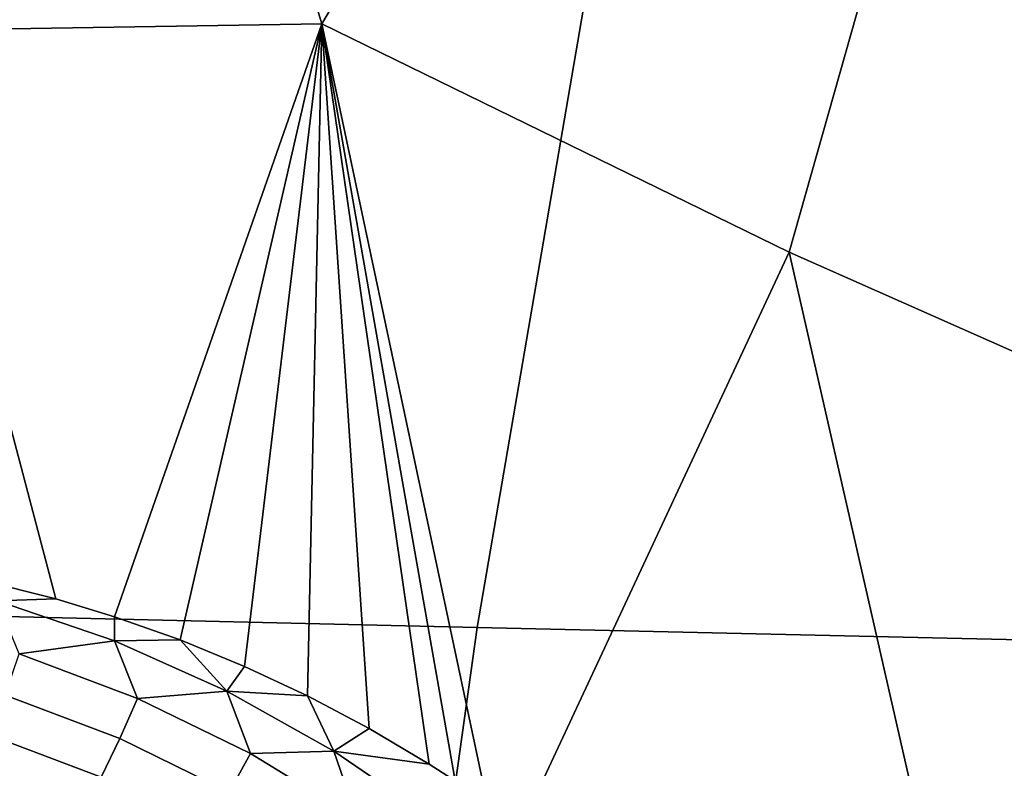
# Model space of a CAD drawing. Header units: metres. Extents: x -240 to 45, y -77 to 27.
# Tile 231 of 656: x -203.202 to -202.318, y 3.107 to 3.78. Entities that reach past the tile are written whole.
import ezdxf

# ---------------------------------------------------------------- set-up
doc = ezdxf.new("R2010")
doc.units = ezdxf.units.M
doc.layers.add('solid_102011X2', color=7, linetype='CONTINUOUS')

msp = doc.modelspace()

# ---------------------------------------------------------------- linework, layer by layer
at = {"layer": 'solid_102011X2'}
for points in [[(-202.931091, 3.776326, 268.971222), (-203.146866, 4.488508, 269.025787), (-202.881714, 4.81138, 268.894104), (-202.68277, 4.19544, 268.844086)], [(-203.304718, 3.770312, 269.108276), (-203.458496, 4.276988, 269.147308), (-203.146866, 4.488508, 269.025787), (-202.931091, 3.776326, 268.971222)], [(-202.931091, 3.776326, 268.971222), (-202.68277, 4.19544, 268.844086), (-202.343719, 4.162599, 268.680878), (-202.51123, 3.571074, 268.800934)], [(-202.312317, 4.180162, 268.670807), (-202.114914, 3.424171, 268.621429), (-202.132401, 3.419869, 268.625153), (-202.329559, 4.174912, 268.6745)], [(-202.329559, 4.174912, 268.6745), (-202.132401, 3.419869, 268.625153), (-202.147522, 3.409828, 268.631775), (-202.343719, 4.162599, 268.680878)], [(-202.51123, 3.571074, 268.800934), (-202.343719, 4.162599, 268.680878), (-202.147522, 3.409828, 268.631775)], [(-202.682358, 3.869209, 324.010864), (-204.248474, 3.913001, 322.410675), (-204.359665, 3.27006, 322.50061), (-202.791519, 3.233463, 324.100494)], [(-201.100388, 3.826074, 325.607849), (-202.682358, 3.869209, 324.010864), (-202.791519, 3.233463, 324.100494), (-201.207489, 3.197414, 325.697235)], [(-203.117432, 3.243238, 269.056396), (-203.170074, 3.259232, 269.074036), (-203.304718, 3.770312, 269.108276), (-202.931091, 3.776326, 268.971222)], [(-203.238235, 3.276355, 269.096344), (-203.304718, 3.770312, 269.108276), (-203.170074, 3.259232, 269.074036)], [(-203.058411, 3.222324, 269.036255), (-203.117432, 3.243238, 269.056396), (-202.931091, 3.776326, 268.971222)], [(-203.000458, 3.198522, 269.016113), (-203.058411, 3.222324, 269.036255), (-202.931091, 3.776326, 268.971222)], [(-202.943787, 3.171967, 268.996033), (-203.000458, 3.198522, 269.016113), (-202.931091, 3.776326, 268.971222)], [(-202.888428, 3.142658, 268.976135), (-202.943787, 3.171967, 268.996033), (-202.931091, 3.776326, 268.971222)], [(-202.782471, 3.076248, 268.937195), (-202.931091, 3.776326, 268.971222), (-202.51123, 3.571074, 268.800934), (-202.752014, 3.054378, 268.925812)], [(-202.834656, 3.11075, 268.956482), (-202.888428, 3.142658, 268.976135), (-202.931091, 3.776326, 268.971222)], [(-202.811111, 3.095634, 268.947815), (-202.834656, 3.11075, 268.956482), (-202.931091, 3.776326, 268.971222)], [(-202.782471, 3.076248, 268.937195), (-202.811111, 3.095634, 268.947815), (-202.931091, 3.776326, 268.971222)], [(-202.683578, 3.000077, 268.899994), (-202.752014, 3.054378, 268.925812), (-202.51123, 3.571074, 268.800934), (-202.36731, 2.939561, 268.76474)], [(-202.36731, 2.939561, 268.76474), (-202.51123, 3.571074, 268.800934), (-202.147522, 3.409828, 268.631775)], [(-202.36731, 2.939561, 268.76474), (-202.147522, 3.409828, 268.631775), (-201.990646, 2.648225, 268.59259)], [(-203.222702, 3.25756, 269.091187), (-203.238235, 3.276355, 269.096344), (-203.170074, 3.259232, 269.074036)], [(-202.791519, 3.233463, 324.100494), (-204.359665, 3.27006, 322.50061), (-204.450867, 2.622036, 322.574402), (-202.881073, 2.592692, 324.174042)], [(-203.117386, 3.221386, 269.056122), (-203.222702, 3.25756, 269.091187), (-203.170074, 3.259232, 269.074036), (-203.117432, 3.243238, 269.056396)], [(-203.222702, 3.25756, 269.091187), (-203.117386, 3.221386, 269.056122), (-203.202972, 3.209903, 269.080444)], [(-203.117386, 3.221386, 269.056122), (-203.117432, 3.243238, 269.056396), (-203.058411, 3.222324, 269.036255)], [(-201.207489, 3.197414, 325.697235), (-202.791519, 3.233463, 324.100494), (-202.881073, 2.592692, 324.174042), (-201.295349, 2.563785, 325.770569)], [(-203.117386, 3.221386, 269.056122), (-203.096649, 3.169806, 269.044006), (-203.202972, 3.209903, 269.080444)], [(-203.117386, 3.221386, 269.056122), (-203.058411, 3.222324, 269.036255), (-203.016418, 3.176146, 269.021149)], [(-203.117386, 3.221386, 269.056122), (-203.016418, 3.176146, 269.021149), (-203.096649, 3.169806, 269.044006)], [(-203.016418, 3.176146, 269.021149), (-203.058411, 3.222324, 269.036255), (-203.000458, 3.198522, 269.016113)], [(-203.112473, 3.133685, 269.03894), (-203.215469, 3.172584, 269.074829), (-203.202972, 3.209903, 269.080444), (-203.096649, 3.169806, 269.044006)], [(-203.016418, 3.176146, 269.021149), (-203.000458, 3.198522, 269.016113), (-202.943787, 3.171967, 268.996033)], [(-203.016418, 3.176146, 269.021149), (-202.995239, 3.120129, 269.007812), (-203.096649, 3.169806, 269.044006)], [(-203.016418, 3.176146, 269.021149), (-202.943787, 3.171967, 268.996033), (-202.92038, 3.122407, 268.986725)], [(-203.016418, 3.176146, 269.021149), (-202.92038, 3.122407, 268.986725), (-202.995239, 3.120129, 269.007812)], [(-203.129364, 3.099111, 269.028961), (-203.229156, 3.136775, 269.06427), (-203.215469, 3.172584, 269.074829), (-203.112473, 3.133685, 269.03894)], [(-203.014221, 3.085489, 269.003296), (-203.112473, 3.133685, 269.03894), (-203.096649, 3.169806, 269.044006), (-202.995239, 3.120129, 269.007812)], [(-202.92038, 3.122407, 268.986725), (-202.943787, 3.171967, 268.996033), (-202.888428, 3.142658, 268.976135)], [(-202.92038, 3.122407, 268.986725), (-202.888428, 3.142658, 268.976135), (-202.834656, 3.11075, 268.956482)], [(-203.147049, 3.066693, 269.014221), (-203.24379, 3.103102, 269.049011), (-203.229156, 3.136775, 269.06427), (-203.129364, 3.099111, 269.028961)], [(-203.034164, 3.052423, 268.993805), (-203.129364, 3.099111, 269.028961), (-203.112473, 3.133685, 269.03894), (-203.014221, 3.085489, 269.003296)], [(-202.921341, 3.028633, 268.968384), (-203.014221, 3.085489, 269.003296), (-202.995239, 3.120129, 269.007812), (-202.899384, 3.061528, 268.972443)], [(-202.92038, 3.122407, 268.986725), (-202.899384, 3.061528, 268.972443), (-202.995239, 3.120129, 269.007812)], [(-202.829758, 3.060741, 268.953308), (-202.92038, 3.122407, 268.986725), (-202.834656, 3.11075, 268.956482), (-202.811111, 3.095634, 268.947815)], [(-202.92038, 3.122407, 268.986725), (-202.829758, 3.060741, 268.953308), (-202.899384, 3.061528, 268.972443)]]:
    msp.add_3dface(points, dxfattribs=at)

doc.saveas('drawing.dxf')
